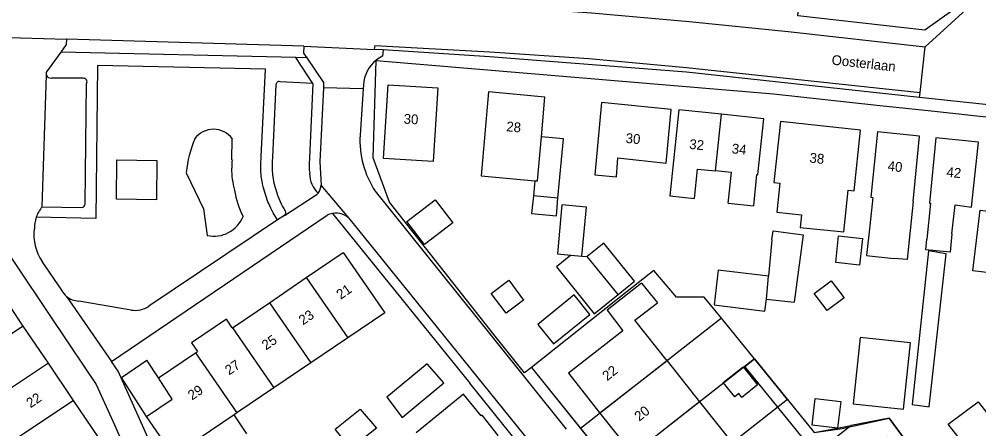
# Model space of a CAD drawing. Extents: x 194485 to 197793, y 468269 to 470822.
# Drawn here: x 195070 to 195187.3, y 470161.6 to 470211.6 of the extents above; entities that cross this region are included whole.
import ezdxf

# ---------------------------------------------------------------- set-up
doc = ezdxf.new("R2010")
doc.units = 0
for name, color, linetype in [('BGT grensvlak gebouwinstallatie plus 1', 7, 'Continuous'), ('BGT grensvlak onbegroeid terreindeel', 7, 'Continuous'), ('BGT grensvlak overig bouwwerk uitbreiding populatie', 7, 'Continuous'), ('BGT grensvlak pand op maaiveld', 7, 'Continuous'), ('BGT grensvlak pand op maaiveld LR', 7, 'Continuous'), ('BGT grensvlak vegetatieobject', 7, 'Continuous'), ('BGT grensvlak wegdeel', 7, 'Continuous'), ('BGT tekst huisnummerreeks', 7, 'Continuous'), ('BGT tekst openbare ruimte label weg', 7, 'Continuous'), ('GEM grensvlak WOZ_BRK percelen', 7, 'Continuous')]:
    doc.layers.add(name, color=color, linetype=linetype)

msp = doc.modelspace()

# ---------------------------------------------------------------- linework, layer by layer
at = {"layer": 'BGT grensvlak gebouwinstallatie plus 1'}
for p, q in [((195133.02, 470191.86), (195132.85, 470190.03)), ((195117.38, 470186.88), (195120.85, 470189.54)), ((195120.85, 470189.54), (195123.02, 470186.72)), ((195119.55, 470184.05), (195117.38, 470186.88)), ((195123.02, 470186.72), (195119.55, 470184.05)), ((195170.15, 470185.12), (195173.05, 470184.82)), ((195167.18, 470178.07), (195169.24, 470179.64)), ((195169.24, 470179.64), (195170.82, 470177.56)), ((195168.76, 470176), (195167.18, 470178.07)), ((195170.82, 470177.56), (195168.76, 470176)), ((195087.04, 470167.77), (195085.64, 470169.95)), ((195097.85, 470160.95), (195096.29, 470163.26))]:
    msp.add_line(p, q, dxfattribs=at)
for points in [[(195135.86, 470189.74), (195136.53, 470196.96), (195133.83, 470197.21)], [(195173.05, 470184.82), (195172.7, 470181.53), (195169.82, 470181.85), (195170.15, 470185.12)], [(195143.2, 470177.95), (195145.2, 470179.57), (195141.45, 470184.21), (195139.44, 470182.59)], [(195172.79, 470172.71), (195171.93, 470164.6), (195178.07, 470163.95), (195178.93, 470172.06), (195172.79, 470172.71)], [(195085.6, 470163.05), (195082.54, 470167.82), (195085.64, 470169.95)]]:
    msp.add_lwpolyline(points, dxfattribs=at)
at = {"layer": 'BGT grensvlak onbegroeid terreindeel'}
msp.add_line((195096.03, 470194.41), (195096.07, 470196.99), dxfattribs=at)
for points in [[(195081.91, 470189.61), (195081.96, 470194.41), (195086.86, 470194.33), (195086.81, 470189.53), (195081.91, 470189.61)], [(195090.42, 470192.84), (195092.55, 470188.43), (195093, 470185.17)]]:
    msp.add_lwpolyline(points, dxfattribs=at)
for centre, radius, start, end in [((195093.77, 470195.25), 2.89, 37.1589, 142.8411), ((195106.07, 470191.11), 15.74, 158.0492, 173.6704), ((195106.91, 470193.37), 10.92, 174.5148, 179.8943), ((195106.56, 470193.39), 10.58, 180.0243, 194.7602), ((195107.47, 470192.56), 11.29, 189.4967, 206.6972), ((195093.82, 470188.92), 3.84, 257.6894, 338.1413)]:
    msp.add_arc(centre, radius, start, end, dxfattribs=at)
at = {"layer": 'BGT grensvlak overig bouwwerk uitbreiding populatie'}
for p, q in [((195127.7, 470178.09), (195129.85, 470179.7)), ((195129.85, 470179.7), (195131.66, 470177.28)), ((195129.52, 470175.67), (195127.7, 470178.09)), ((195131.66, 470177.28), (195129.52, 470175.67)), ((195156.05, 470167.2), (195158.47, 470169.13)), ((195158.47, 470169.13), (195160.25, 470166.91)), ((195157.45, 470165.46), (195156.05, 470167.2)), ((195160.25, 470166.91), (195158.34, 470165.38)), ((195157.96, 470165.86), (195157.45, 470165.46)), ((195158.34, 470165.38), (195157.96, 470165.86)), ((195166.91, 470162), (195167.3, 470165.27)), ((195167.3, 470165.27), (195170.4, 470164.9)), ((195170.4, 470164.9), (195170.01, 470161.63)), ((195170.01, 470161.63), (195166.91, 470162))]:
    msp.add_line(p, q, dxfattribs=at)
at = {"layer": 'BGT grensvlak pand op maaiveld'}
for p, q in [((195133.34, 470191.83), (195133.83, 470197.21)), ((195133.02, 470191.86), (195133.34, 470191.83)), ((195135.86, 470189.74), (195132.85, 470190.03)), ((195161.99, 470184.63), (195161.57, 470180.21)), ((195137.43, 470182.78), (195135.66, 470181.35)), ((195138.79, 470182.65), (195139.44, 470182.59)), ((195143.2, 470177.95), (195139.44, 470182.59)), ((195100.6, 470176.96), (195105.11, 470180.02)), ((195146.05, 470179.35), (195148.01, 470176.93)), ((195070.52, 470174.11), (195067.45, 470178.66)), ((195096.09, 470173.9), (195100.6, 470176.96)), ((195161.32, 470177.39), (195164.71, 470177.02)), ((195073.59, 470169.56), (195070.52, 470174.11)), ((195096.05, 470173.88), (195096.09, 470173.9)), ((195110.18, 470172.66), (195105.67, 470169.61)), ((195087.04, 470167.77), (195091.58, 470170.84)), ((195091.58, 470170.84), (195091.8, 470171)), ((195149.19, 470169.87), (195153.17, 470164.85)), ((195076.67, 470165.01), (195073.59, 470169.56)), ((195105.67, 470169.61), (195101.16, 470166.55)), ((195101.16, 470166.55), (195096.64, 470163.5)), ((195079.74, 470160.46), (195076.67, 470165.01)), ((195153.17, 470164.85), (195157.15, 470159.84)), ((195088.91, 470158.27), (195085.6, 470163.05)), ((195096.29, 470163.26), (195092.02, 470160.37)), ((195096.64, 470163.5), (195096.29, 470163.26)), ((195140.99, 470163.45), (195144.97, 470158.44))]:
    msp.add_line(p, q, dxfattribs=at)
for points in [[(195115.13, 470203.56), (195121.18, 470203.19), (195120.6, 470194.2), (195114.54, 470194.58), (195115.13, 470203.56)], [(195133.83, 470197.21), (195134.27, 470202.08), (195127.39, 470202.73), (195126.46, 470192.45), (195133.02, 470191.86)], [(195140.36, 470192.57), (195143, 470192.35), (195143.19, 470194.66), (195149.09, 470194.02), (195149.69, 470200.57), (195141.16, 470201.41), (195140.36, 470192.57)], [(195155.82, 470199.97), (195150.63, 470200.51), (195149.52, 470190), (195152.55, 470189.69), (195152.92, 470193.29), (195155.1, 470193.07)], [(195156.65, 470189.11), (195159.79, 470188.79), (195160.17, 470192.62), (195160.29, 470192.61), (195161.01, 470199.42), (195155.82, 470199.97)], [(195170.93, 470187.15), (195171.31, 470190.7), (195172.04, 470190.61), (195172.83, 470198.04), (195163.05, 470199.11), (195162.23, 470191.64)], [(195179.27, 470189.32), (195180.05, 470197.29), (195174.9, 470197.84), (195174.1, 470189.85), (195174.32, 470189.79), (195173.95, 470186.35)], [(195183.98, 470185.38), (195184.37, 470188.9), (195186.39, 470188.64), (195187.24, 470196.58), (195182.01, 470197.1), (195181.25, 470189.11), (195181.37, 470189.11), (195180.94, 470184.7)], [(195156.65, 470189.11), (195157.05, 470192.86), (195155.1, 470193.07)], [(195162.23, 470191.64), (195162.95, 470191.54), (195162.58, 470188), (195165.61, 470187.69)], [(195132.85, 470190.03), (195132.64, 470187.85), (195135.66, 470187.58), (195135.86, 470189.74)], [(195138.79, 470182.65), (195139.34, 470188.62), (195136.35, 470188.9), (195135.8, 470182.93), (195137.43, 470182.78)], [(195179.27, 470189.32), (195178.54, 470182.22), (195176.88, 470182.35)], [(195165.61, 470187.69), (195165.45, 470186.16), (195170.78, 470185.61), (195170.93, 470187.15)], [(195192.18, 470187.69), (195191.27, 470180.27), (195186.55, 470180.85), (195187.46, 470188.27), (195192.18, 470187.69)], [(195173.95, 470186.35), (195173.55, 470182.72), (195176.88, 470182.35)], [(195161.99, 470184.63), (195162.14, 470185.72), (195165.81, 470185.23), (195164.71, 470177.02)], [(195183.98, 470185.38), (195183.78, 470183.11), (195180.82, 470183.43), (195180.94, 470184.7)], [(195105.11, 470180.02), (195109.62, 470183.08), (195114.7, 470175.72), (195110.18, 470172.66)], [(195183.3, 470182.94), (195181.12, 470183.28), (195179.14, 470164.5), (195181.23, 470164.24), (195183.3, 470182.94)], [(195135.66, 470181.35), (195140.3, 470175.61), (195143.2, 470177.95)], [(195161.57, 470180.21), (195155.45, 470180.92), (195154.96, 470176.71), (195161.12, 470175.93), (195161.32, 470177.39)], [(195146.05, 470179.35), (195141.88, 470176.03), (195143.78, 470173.54), (195137.13, 470168.33), (195140.99, 470163.45)], [(195133.39, 470174.31), (195135.33, 470171.92), (195139.74, 470175.52), (195137.84, 470177.9), (195133.39, 470174.31)], [(195149.19, 470169.87), (195145.26, 470174.82), (195148.01, 470176.93)], [(195096.05, 470173.88), (195095.34, 470174.93), (195091.1, 470172.04), (195091.8, 470171)], [(195121.93, 470167.17), (195119.89, 470169.5), (195114.93, 470165.42), (195116.83, 470162.95), (195121.93, 470167.17)], [(195085.6, 470163.05), (195088.71, 470165.18), (195087.04, 470167.77)], [(195119.54, 470153.94), (195121.94, 470150.96), (195130.67, 470158), (195128.49, 470160.68), (195128.57, 470160.74), (195126.58, 470163.2), (195126.49, 470163.13), (195124.33, 470165.78), (195118.53, 470161.04)], [(195110.56, 470159.11), (195108.65, 470161.52), (195111.68, 470163.95), (195113.68, 470161.62), (195112.15, 470160.39)], [(195199.55, 470141.72), (195183.53, 470162.12), (195187.18, 470164.83), (195191.74, 470159.06)]]:
    msp.add_lwpolyline(points, dxfattribs=at)
at = {"layer": 'BGT grensvlak pand op maaiveld LR'}
for p, q in [((195155.1, 470193.07), (195155.82, 470199.97)), ((195137.43, 470182.78), (195138.79, 470182.65)), ((195105.11, 470180.02), (195110.18, 470172.66)), ((195161.32, 470177.39), (195161.57, 470180.21)), ((195100.6, 470176.96), (195105.67, 470169.61)), ((195070.52, 470174.11), (195060.81, 470167.66)), ((195096.09, 470173.9), (195101.16, 470166.55)), ((195091.58, 470170.84), (195096.64, 470163.5)), ((195149.19, 470169.87), (195140.99, 470163.45)), ((195073.59, 470169.56), (195066.33, 470164.73)), ((195076.67, 470165.01), (195069.4, 470160.18)), ((195153.17, 470164.85), (195144.97, 470158.44))]:
    msp.add_line(p, q, dxfattribs=at)
at = {"layer": 'BGT grensvlak vegetatieobject'}
msp.add_lwpolyline([(195101.61, 470187.08), (195101.17, 470187.75), (195101.06, 470187.95), (195100.78, 470188.51), (195100.52, 470189.08), (195100.42, 470189.29), (195100.17, 470190.04), (195099.84, 470191.13), (195099.8, 470191.28), (195099.72, 470191.76), (195099.61, 470192.4), (195099.59, 470192.55), (195099.57, 470193.04), (195099.54, 470193.68), (195099.54, 470193.84), (195099.6, 470194.82), (195100.11, 470205.48), (195079.58, 470205.95), (195079.38, 470187.25), (195072.1, 470187.39)], dxfattribs=at)
at = {"layer": 'BGT grensvlak wegdeel'}
for p, q in [((195180.74, 470208.23), (195185.72, 470212.77)), ((195065.62, 470209.46), (195075.79, 470209.14)), ((195104.8, 470208.29), (195075.79, 470209.14)), ((195113.48, 470208.38), (195113.41, 470207.89)), ((195075.1, 470207.57), (195073.37, 470205.17)), ((195103.81, 470206.91), (195075.1, 470207.57)), ((195104.8, 470208.29), (195113.41, 470207.89)), ((195114.49, 470207.84), (195113.41, 470207.89)), ((195114.49, 470207.84), (195114.4, 470207.06)), ((195180.12, 470202.63), (195180.74, 470208.23)), ((195105.89, 470203.73), (195103.81, 470206.91)), ((195105.16, 470206.88), (195103.81, 470206.91)), ((195113.65, 470206.53), (195113.65, 470206.59)), ((195072.84, 470188.67), (195073.36, 470204.78)), ((195077.85, 470204.38), (195073.96, 470204.4)), ((195078.1, 470189.07), (195078.26, 470203.72)), ((195105.89, 470203.73), (195101.9, 470203.95)), ((195105.89, 470203.73), (195105.51, 470194.66)), ((195101.4, 470203.58), (195100.99, 470194.75)), ((195112.06, 470203.1), (195107.2, 470203.22)), ((195112.06, 470203.1), (195111.68, 470197.42)), ((195112.09, 470203.55), (195112.06, 470203.1)), ((195180.05, 470202.04), (195180.12, 470202.63)), ((195191.64, 470200.78), (195180.05, 470202.04)), ((195110.52, 470187.06), (195106.91, 470191.33)), ((195072.84, 470188.67), (195077.64, 470188.58)), ((195081.3, 470169.79), (195107.66, 470187.66)), ((195102.43, 470187.63), (195101.61, 470187.08)), ((195108.3, 470187.87), (195125.08, 470167.13)), ((195101.61, 470187.08), (195085.86, 470176.52)), ((195133.46, 470158.68), (195110.52, 470187.06)), ((195075.22, 470178.48), (195072.85, 470181.99)), ((195075.81, 470177.73), (195081.3, 470169.79)), ((195083.71, 470176.06), (195077.3, 470177.16))]:
    msp.add_line(p, q, dxfattribs=at)
for points in [[(195165.15, 470212.02), (195165.68, 470217.73), (195185.71, 470226.09), (195184.06, 470212.66), (195180.7, 470210.27), (195165.15, 470212.02)], [(195056.71, 470215.95), (195103.66, 470214.44), (195127.89, 470213.22), (195139.97, 470212.37), (195151.9, 470211.32), (195163.97, 470210.08), (195180.74, 470208.23)], [(195075.79, 470209.14), (195075.76, 470208.49), (195075.1, 470207.57)], [(195113.48, 470208.38), (195127.54, 470207.59), (195139.62, 470206.79), (195151.58, 470205.71), (195180.12, 470202.63)], [(195104.8, 470208.29), (195104.77, 470207.45), (195105.16, 470206.88)], [(195180.05, 470202.04), (195151.56, 470205.14), (195127.51, 470206.99), (195114.49, 470207.84)], [(195105.16, 470206.88), (195107.23, 470203.85), (195107.2, 470203.22)], [(195132.63, 470169.05), (195131.78, 470168.38), (195128.04, 470173.06), (195115.27, 470189.24), (195113.27, 470194.66), (195113.65, 470206.53)], [(195113.65, 470206.53), (195162.18, 470202.47), (195174.81, 470201.07), (195179.89, 470200.57), (195181.85, 470200.37), (195189.66, 470199.5), (195191.48, 470199.3), (195204.42, 470197.92), (195217.09, 470196.52), (195233.04, 470195), (195244.37, 470193.87)], [(195107.2, 470203.22), (195106.75, 470194.17), (195106.91, 470191.33)], [(195102.43, 470187.63), (195106.21, 470190.04), (195106.4, 470190.18), (195106.56, 470190.35)], [(195113.54, 470190.58), (195127.8, 470172.77), (195136.88, 470161.5)], [(195050.4, 470178.79), (195056.75, 470178.62), (195066.9, 470185.6), (195076.35, 470171.56), (195079.43, 470166.96), (195081.66, 470162.04), (195084.58, 470155.5)], [(195087.85, 470155.76), (195082.12, 470168.61), (195081.3, 470169.79)], [(195161.12, 470154.83), (195166.75, 470159.23), (195158.68, 470169.17), (195159.87, 470170.1), (195167.18, 470161.08), (195170.59, 470161.59), (195176.33, 470162.86), (195183.09, 470153.66), (195181.91, 470152.73), (195176.1, 470160.63), (195170.56, 470159.94), (195166.18, 470156.49)], [(195132.63, 470169.05), (195150.66, 470146.63), (195152.92, 470148.41)], [(195139.16, 470149.55), (195132.14, 470158.39), (195125.08, 470167.13)]]:
    msp.add_lwpolyline(points, dxfattribs=at)
for centre, radius, start, end in [((195116.22, 470203.35), 4.13, 128.3049, 177.1709), ((195116.25, 470203.28), 4.21, 116.2059, 128.1651), ((195073.89, 470204.96), 0.562, 157.6179, 198.5929), ((195073.89, 470204.96), 0.562, 198.7243, 276.4206), ((195077.88, 470203.94), 0.435, 329.3847, 93.8692), ((195101.79, 470203.58), 0.392, 73.503, 180.2004), ((195123.01, 470196.82), 11.35, 176.9658, 213.3543), ((195109.94, 470193.62), 9.02, 172.7624, 200.1078), ((195113.8, 470193.75), 8.34, 173.7106, 187.058), ((195108.81, 470192.75), 3.29, 180.4861, 226.9044), ((195105.38, 470191.33), 1.53, 320.4151, 0.3215), ((195109.61, 470192.8), 8.46, 195.6453, 213.1431), ((195075.77, 470186.12), 3.88, 138.8933, 160.9274), ((195077.62, 470189.06), 0.48, 273.24, 1.3703), ((195075.82, 470186.08), 3.94, 160.6081, 181.1502), ((195102.21, 470187.95), 0.39, 305.5862, 34.3491), ((195108.7, 470185.51), 2.39, 99.5974, 115.7028), ((195108.68, 470185.46), 2.44, 41.1967, 99.0116), ((195077.48, 470185.24), 5.66, 172.3065, 214.9967), ((195077.36, 470179.56), 2.4, 206.7577, 229.7384), ((195077.37, 470179.56), 2.4, 229.6509, 268.4389), ((195084.21, 470178.99), 2.97, 260.3201, 303.9202)]:
    msp.add_arc(centre, radius, start, end, dxfattribs=at)
at = {"layer": 'GEM grensvlak WOZ_BRK percelen'}
for p, q in [((195155.83, 470175.07), (195138.62, 470161.6)), ((195159.87, 470170.1), (195155.83, 470175.07)), ((195159.87, 470170.1), (195142.63, 470156.61)), ((195163.9, 470165.13), (195159.87, 470170.1)), ((195163.9, 470165.13), (195146.64, 470151.62)), ((195138.62, 470161.6), (195142.63, 470156.61)), ((195171.68, 470161.96), (195155.1, 470148.93))]:
    msp.add_line(p, q, dxfattribs=at)
for points in [[(195155.83, 470175.07), (195153.74, 470177.65), (195150.34, 470177.64), (195147.56, 470180.88), (195144.31, 470178.32), (195132.63, 470169.05), (195138.62, 470161.6)], [(195163.9, 470165.13), (195167.18, 470161.08), (195171.68, 470161.96)], [(195179.29, 470158.82), (195176.33, 470162.86), (195171.68, 470161.96)]]:
    msp.add_lwpolyline(points, dxfattribs=at)

# ---------------------------------------------------------------- texts
at = {"layer": 'BGT tekst huisnummerreeks'}
for s, rotation, p in [('30', 356.5, (195116.98, 470198.84)), ('28', 354.7, (195129.51, 470197.91)), ('30', 354.4, (195144.09, 470196.49)), ('32', 354, (195151.86, 470195.76)), ('34', 354, (195157.05, 470195.21)), ('38', 353.8, (195166.55, 470194.09)), ('40', 353.9, (195176.1, 470193.09)), ('42', 354.3, (195183.29, 470192.35)), ('21', 34.1, (195109.3, 470177.31)), ('23', 34.1, (195104.7, 470174.18)), ('25', 34.1, (195100.18, 470171.12)), ('27', 34.1, (195095.68, 470168.06)), ('22', 38.4, (195141.87, 470167.35)), ('29', 34.1, (195091.15, 470165)), ('22', 34, (195071.41, 470164.05)), ('20', 38.4, (195145.79, 470162.41))]:
    msp.add_text(s, height=1.2, rotation=rotation, dxfattribs=at).set_placement(p)
at = {"layer": 'BGT tekst openbare ruimte label weg'}
msp.add_text('Oosterlaan', height=1.2, rotation=353.7, dxfattribs=at).set_placement((195169.25, 470206.05))

doc.saveas('drawing.dxf')
